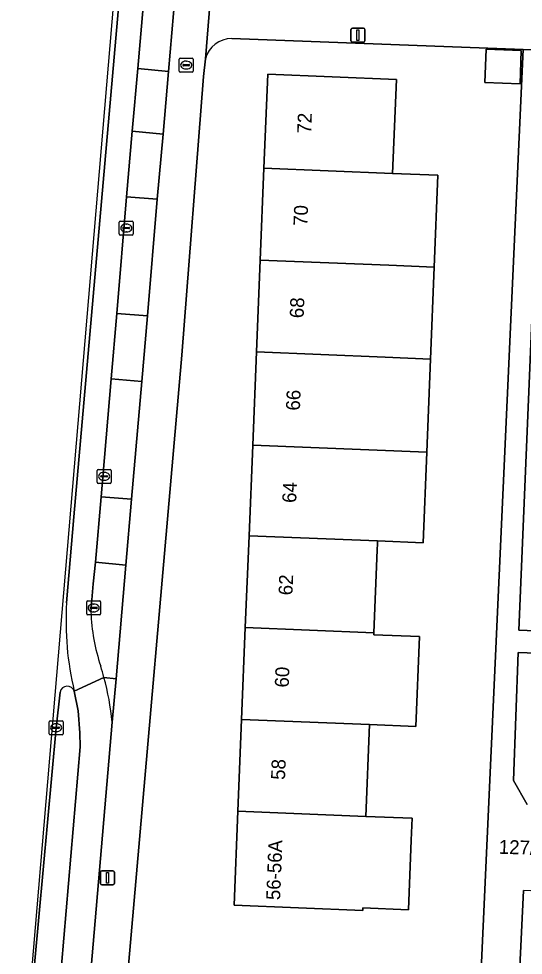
# Model space of a CAD drawing. Extents: x 161354 to 162026, y 386504 to 387460.
# Drawn here: x 161407.5 to 161443.6, y 387102.9 to 387170 of the extents above; entities that cross this region are included whole.
import ezdxf

# ---------------------------------------------------------------- set-up
doc = ezdxf.new("R2010")
doc.units = 0
for name, color, linetype in [('IMGEO_Berm_open', 7, 'Continuous'), ('IMGEO_Brandkraan', 7, 'Continuous'), ('IMGEO_Erf', 7, 'Continuous'), ('IMGEO_Fietspad_open', 7, 'Continuous'), ('IMGEO_Kolk', 7, 'Continuous'), ('IMGEO_Lichtmast', 7, 'Continuous'), ('IMGEO_Pand', 7, 'Continuous'), ('IMGEO_Pand_nummerreeks', 7, 'Continuous'), ('IMGEO_Parkeervlak_open', 7, 'Continuous'), ('IMGEO_Rijbaan_lokaal_gesloten', 7, 'Continuous'), ('IMGEO_Rijbaan_lokaal_open', 7, 'Continuous'), ('IMGEO_Verkeerseiland_open', 7, 'Continuous'), ('IMGEO_Voetpad_open', 7, 'Continuous')]:
    doc.layers.add(name, color=color, linetype=linetype)

msp = doc.modelspace()

# ---------------------------------------------------------------- linework, layer by layer
at = {"layer": 'IMGEO_Berm_open'}
for points in [[(161410.433, 387121.719), (161410.149, 387119.165), (161408.295, 387098.811), (161407.844, 387092.692), (161407.694, 387090.665), (161407.502, 387088.315), (161407.469, 387085.902)], [(161411.862, 387117.792), (161411.849, 387118.799), (161411.721, 387120.381), (161411.449, 387121.785)], [(161409.521, 387090.357), (161411.862, 387117.792)]]:
    msp.add_lwpolyline(points, dxfattribs=at)
msp.add_arc((161410.949, 387121.622), 0.525, 18.0688, 169.3647, dxfattribs=at)
at = {"layer": 'IMGEO_Brandkraan'}
for p, q in [((161418.973, 387166.239), (161418.973, 387167.091)), ((161419.048, 387167.165), (161419.9, 387167.165)), ((161419.974, 387167.091), (161419.974, 387166.239)), ((161419.232, 387166.659), (161419.232, 387166.671)), ((161419.67, 387166.622), (161419.272, 387166.622)), ((161419.275, 387166.708), (161419.673, 387166.708)), ((161419.484, 387166.385), (161419.459, 387166.385)), ((161419.461, 387166.945), (161419.486, 387166.945)), ((161419.716, 387166.671), (161419.716, 387166.659)), ((161419.9, 387166.165), (161419.048, 387166.165))]:
    msp.add_line(p, q, dxfattribs=at)
for points in [[(161418.973, 387166.239), (161418.973, 387167.091)], [(161419.048, 387167.165), (161419.9, 387167.165)], [(161419.974, 387167.091), (161419.974, 387166.239)], [(161419.9, 387166.165), (161419.048, 387166.165)]]:
    msp.add_lwpolyline(points, dxfattribs=at)
for centre, radius, start, end in [((161419.05, 387167.089), 0.0765, 91.55205, 178.44795), ((161419.05, 387167.089), 0.0765, 91.55205, 178.44795), ((161419.898, 387167.089), 0.0765, 1.55205, 88.44795), ((161419.898, 387167.089), 0.0765, 1.55205, 88.44795), ((161419.272, 387166.668), 0.0403, 85.87752, 175.75265), ((161419.269, 387166.658), 0.0366, 178.93798, 274.71019), ((161419.673, 387166.665), 0.043, 264.86636, 352.45326), ((161419.677, 387166.67), 0.0386, 1.73085, 96.63898), ((161419.05, 387166.241), 0.0765, 181.55205, 268.44795), ((161419.05, 387166.241), 0.0765, 181.55205, 268.44795), ((161419.898, 387166.241), 0.0765, 271.55205, 358.44795), ((161419.898, 387166.241), 0.0765, 271.55205, 358.44795)]:
    msp.add_arc(centre, radius, start, end, dxfattribs=at)
for centre, major_axis, ratio, start_param, end_param in [((161419.46, 387166.665), (-0.387, 0.002), 0.722429, 4.712389, 7.853982), ((161419.485, 387166.665), (-0.39, 0.002), 0.717154, 1.570796, 4.712389)]:
    msp.add_ellipse(centre, major_axis=major_axis, ratio=ratio, start_param=start_param, end_param=end_param, dxfattribs=at)
at = {"layer": 'IMGEO_Erf'}
for points in [[(161443.609, 387167.785), (161422.739, 387168.563)], [(161420.847, 387167.119), (161420.722, 387165.849), (161419.152, 387145.879), (161415.319, 387101.857), (161415.293, 387101.72), (161415.119, 387099.688), (161440.458, 387098.648), (161443.609, 387167.785)], [(161444.539, 387155.245), (161443.304, 387126.162), (161504.734, 387123.695)], [(161448.384, 387124.363), (161443.252, 387124.569), (161442.93, 387115.386), (161443.899, 387113.651)], [(161509.854, 387102.729), (161503.759, 387102.981), (161500, 387103.136), (161497.701, 387103.231), (161491.938, 387103.469), (161485.881, 387103.719), (161479.75, 387103.972), (161473.927, 387104.212), (161467.993, 387104.457), (161461.871, 387104.71), (161456.025, 387104.951), (161449.869, 387105.205), (161449.953, 387107.231), (161446.8, 387107.361), (161443.644, 387107.491), (161443.218, 387098.534), (161500, 387096.204), (161507.716, 387095.887)]]:
    msp.add_lwpolyline(points, dxfattribs=at)
for points in [[(161440.884, 387165.425), (161440.973, 387167.798), (161443.486, 387167.704), (161443.397, 387165.331)], [(161424.77, 387152.685), (161425.037, 387159.27), (161425.309, 387166.007), (161434.533, 387165.634), (161434.261, 387158.897), (161437.503, 387158.766), (161437.236, 387152.181), (161436.97, 387145.596), (161436.975, 387145.596), (161436.705, 387138.924), (161436.442, 387132.426), (161433.183, 387132.558), (161433.175, 387132.357), (161433.157, 387131.921), (161432.918, 387125.975), (161432.912, 387125.835), (161436.19, 387125.702), (161435.93, 387119.256), (161432.617, 387119.39), (161432.351, 387112.807), (161435.662, 387112.673), (161435.599, 387111.109), (161435.397, 387106.113), (161432.129, 387106.245), (161432.122, 387106.068), (161422.901, 387106.441), (161423.173, 387113.178), (161423.44, 387119.762), (161423.706, 387126.347), (161423.972, 387132.931), (161424.235, 387139.428), (161424.504, 387146.101)]]:
    msp.add_lwpolyline(points, close=True, dxfattribs=at)
msp.add_arc((161422.726, 387166.618), 1.945, 89.62291, 165.07982, dxfattribs=at)
at = {"layer": 'IMGEO_Fietspad_open'}
for points in [[(161413.579, 387122.77), (161411.449, 387121.785), (161411.721, 387120.381), (161411.849, 387118.799), (161411.862, 387117.792), (161409.521, 387090.357)], [(161408.465, 387085.71), (161410.37, 387084.917), (161410.934, 387086.343), (161411.488, 387088.382), (161412.432, 387099.18), (161414.172, 387119.563)]]:
    msp.add_lwpolyline(points, dxfattribs=at)
msp.add_arc((161393.481, 387117.395), 20.804, 5.98053, 14.97171, dxfattribs=at)
at = {"layer": 'IMGEO_Kolk'}
for p, q in [((161414.675, 387154.558), (161414.675, 387155.41)), ((161414.75, 387155.484), (161415.602, 387155.484)), ((161414.934, 387154.978), (161414.934, 387154.99)), ((161415.372, 387154.941), (161414.974, 387154.941)), ((161414.977, 387155.027), (161415.375, 387155.027)), ((161415.163, 387155.264), (161415.188, 387155.264)), ((161415.418, 387154.99), (161415.418, 387154.978)), ((161415.676, 387155.41), (161415.676, 387154.558)), ((161415.602, 387154.484), (161414.75, 387154.484)), ((161415.186, 387154.704), (161415.161, 387154.704)), ((161413.088, 387136.758), (161413.088, 387137.61)), ((161413.163, 387137.684), (161414.015, 387137.684)), ((161413.576, 387137.464), (161413.601, 387137.464)), ((161414.089, 387137.61), (161414.089, 387136.758)), ((161413.347, 387137.178), (161413.347, 387137.19)), ((161413.785, 387137.141), (161413.387, 387137.141)), ((161413.39, 387137.227), (161413.788, 387137.227)), ((161413.599, 387136.904), (161413.574, 387136.904)), ((161413.831, 387137.19), (161413.831, 387137.178)), ((161414.015, 387136.684), (161413.163, 387136.684)), ((161412.338, 387127.327), (161412.338, 387128.179)), ((161412.413, 387128.253), (161413.265, 387128.253)), ((161412.826, 387128.033), (161412.851, 387128.033)), ((161413.339, 387128.179), (161413.339, 387127.327)), ((161412.597, 387127.747), (161412.597, 387127.759)), ((161413.035, 387127.71), (161412.637, 387127.71)), ((161412.64, 387127.796), (161413.038, 387127.796)), ((161412.849, 387127.473), (161412.824, 387127.473)), ((161413.081, 387127.759), (161413.081, 387127.747)), ((161413.265, 387127.253), (161412.413, 387127.253)), ((161409.648, 387118.739), (161409.648, 387119.591)), ((161409.723, 387119.665), (161410.575, 387119.665)), ((161410.136, 387119.445), (161410.161, 387119.445)), ((161410.649, 387119.591), (161410.649, 387118.739)), ((161410.575, 387118.665), (161409.723, 387118.665)), ((161409.907, 387119.159), (161409.907, 387119.171)), ((161410.345, 387119.122), (161409.947, 387119.122)), ((161409.95, 387119.208), (161410.348, 387119.208)), ((161410.159, 387118.885), (161410.134, 387118.885)), ((161410.391, 387119.171), (161410.391, 387119.159))]:
    msp.add_line(p, q, dxfattribs=at)
for points in [[(161414.675, 387154.558), (161414.675, 387155.41)], [(161414.75, 387155.484), (161415.602, 387155.484)], [(161415.676, 387155.41), (161415.676, 387154.558)], [(161415.602, 387154.484), (161414.75, 387154.484)], [(161413.088, 387136.758), (161413.088, 387137.61)], [(161413.163, 387137.684), (161414.015, 387137.684)], [(161414.089, 387137.61), (161414.089, 387136.758)], [(161414.015, 387136.684), (161413.163, 387136.684)], [(161412.338, 387127.327), (161412.338, 387128.179)], [(161412.413, 387128.253), (161413.265, 387128.253)], [(161413.339, 387128.179), (161413.339, 387127.327)], [(161413.265, 387127.253), (161412.413, 387127.253)], [(161409.648, 387118.739), (161409.648, 387119.591)], [(161409.723, 387119.665), (161410.575, 387119.665)], [(161410.649, 387119.591), (161410.649, 387118.739)], [(161410.575, 387118.665), (161409.723, 387118.665)]]:
    msp.add_lwpolyline(points, dxfattribs=at)
for centre, radius, start, end in [((161414.752, 387155.408), 0.0765, 91.55205, 178.44795), ((161414.752, 387155.408), 0.0765, 91.55205, 178.44795), ((161414.974, 387154.987), 0.0403, 85.87752, 175.75265), ((161414.971, 387154.977), 0.0366, 178.93798, 274.71019), ((161415.375, 387154.984), 0.043, 264.86636, 352.45326), ((161415.379, 387154.989), 0.0386, 1.73085, 96.63898), ((161415.6, 387155.408), 0.0765, 1.55205, 88.44795), ((161415.6, 387155.408), 0.0765, 1.55205, 88.44795), ((161414.752, 387154.56), 0.0765, 181.55205, 268.44795), ((161414.752, 387154.56), 0.0765, 181.55205, 268.44795), ((161415.6, 387154.56), 0.0765, 271.55205, 358.44795), ((161415.6, 387154.56), 0.0765, 271.55205, 358.44795), ((161413.165, 387137.608), 0.0765, 91.55205, 178.44795), ((161413.165, 387137.608), 0.0765, 91.55205, 178.44795), ((161414.013, 387137.608), 0.0765, 1.55205, 88.44795), ((161414.013, 387137.608), 0.0765, 1.55205, 88.44795), ((161413.165, 387136.76), 0.0765, 181.55205, 268.44795), ((161413.165, 387136.76), 0.0765, 181.55205, 268.44795), ((161413.387, 387137.187), 0.0403, 85.87752, 175.75265), ((161413.384, 387137.177), 0.0366, 178.93798, 274.71019), ((161413.788, 387137.184), 0.043, 264.86636, 352.45326), ((161413.792, 387137.189), 0.0386, 1.73085, 96.63898), ((161414.013, 387136.76), 0.0765, 271.55205, 358.44795), ((161414.013, 387136.76), 0.0765, 271.55205, 358.44795), ((161412.415, 387128.177), 0.0765, 91.55205, 178.44795), ((161412.415, 387128.177), 0.0765, 91.55205, 178.44795), ((161413.263, 387128.177), 0.0765, 1.55205, 88.44795), ((161413.263, 387128.177), 0.0765, 1.55205, 88.44795), ((161412.637, 387127.756), 0.0403, 85.87752, 175.75265), ((161412.634, 387127.746), 0.0366, 178.93798, 274.71019), ((161413.038, 387127.753), 0.043, 264.86636, 352.45326), ((161413.042, 387127.758), 0.0386, 1.73085, 96.63898), ((161412.415, 387127.329), 0.0765, 181.55205, 268.44795), ((161412.415, 387127.329), 0.0765, 181.55205, 268.44795), ((161413.263, 387127.329), 0.0765, 271.55205, 358.44795), ((161413.263, 387127.329), 0.0765, 271.55205, 358.44795), ((161409.725, 387119.589), 0.0765, 91.55205, 178.44795), ((161409.725, 387119.589), 0.0765, 91.55205, 178.44795), ((161410.573, 387119.589), 0.0765, 1.55205, 88.44795), ((161410.573, 387119.589), 0.0765, 1.55205, 88.44795), ((161409.725, 387118.741), 0.0765, 181.55205, 268.44795), ((161409.725, 387118.741), 0.0765, 181.55205, 268.44795), ((161409.947, 387119.168), 0.0403, 85.87752, 175.75265), ((161409.944, 387119.158), 0.0366, 178.93798, 274.71019), ((161410.348, 387119.165), 0.043, 264.86636, 352.45326), ((161410.352, 387119.17), 0.0386, 1.73085, 96.63898), ((161410.573, 387118.741), 0.0765, 271.55205, 358.44795), ((161410.573, 387118.741), 0.0765, 271.55205, 358.44795)]:
    msp.add_arc(centre, radius, start, end, dxfattribs=at)
for centre, major_axis, ratio, start_param, end_param in [((161415.162, 387154.984), (-0.387, 0.002), 0.722429, 4.712389, 7.853982), ((161415.187, 387154.984), (-0.39, 0.002), 0.717154, 1.570796, 4.712389), ((161413.575, 387137.184), (-0.387, 0.002), 0.722429, 4.712389, 7.853982), ((161413.6, 387137.184), (-0.39, 0.002), 0.717154, 1.570796, 4.712389), ((161412.825, 387127.753), (-0.387, 0.002), 0.722429, 4.712389, 7.853982), ((161412.85, 387127.753), (-0.39, 0.002), 0.717154, 1.570796, 4.712389), ((161410.135, 387119.165), (-0.387, 0.002), 0.722429, 4.712389, 7.853982), ((161410.16, 387119.165), (-0.39, 0.002), 0.717154, 1.570796, 4.712389)]:
    msp.add_ellipse(centre, major_axis=major_axis, ratio=ratio, start_param=start_param, end_param=end_param, dxfattribs=at)
at = {"layer": 'IMGEO_Lichtmast'}
for p, q in [((161431.28, 387168.41), (161431.28, 387169.21)), ((161431.28, 387169.21), (161431.28, 387168.41)), ((161431.38, 387169.31), (161432.17, 387169.31)), ((161432.17, 387169.31), (161431.38, 387169.31)), ((161432.27, 387169.21), (161432.27, 387168.41)), ((161432.27, 387168.41), (161432.27, 387169.21)), ((161432.17, 387168.31), (161431.38, 387168.31)), ((161431.38, 387168.31), (161432.17, 387168.31)), ((161413.332, 387108.002), (161413.332, 387108.802)), ((161413.332, 387108.802), (161413.332, 387108.002)), ((161413.432, 387108.902), (161414.222, 387108.902)), ((161414.222, 387108.902), (161413.432, 387108.902)), ((161414.322, 387108.802), (161414.322, 387108.002)), ((161414.322, 387108.002), (161414.322, 387108.802)), ((161414.222, 387107.902), (161413.432, 387107.902)), ((161413.432, 387107.902), (161414.222, 387107.902))]:
    msp.add_line(p, q, dxfattribs=at)
for points in [[(161431.7, 387169.185), (161431.85, 387169.185), (161431.85, 387168.435), (161431.7, 387168.435), (161431.7, 387169.185)], [(161413.752, 387108.777), (161413.902, 387108.777), (161413.902, 387108.027), (161413.752, 387108.027), (161413.752, 387108.777)]]:
    msp.add_lwpolyline(points, dxfattribs=at)
for centre, start, end in [((161431.38, 387169.21), 90, 180), ((161431.38, 387169.21), 90, 180), ((161432.17, 387169.21), 0, 90), ((161432.17, 387169.21), 360, 90), ((161431.38, 387168.41), 180, 270), ((161431.38, 387168.41), 180, 270), ((161432.17, 387168.41), 270, 0), ((161432.17, 387168.41), 270, 0), ((161413.432, 387108.802), 90, 180), ((161413.432, 387108.802), 90, 180), ((161414.222, 387108.802), 0, 90), ((161414.222, 387108.802), 360, 90), ((161413.432, 387108.002), 180, 270), ((161413.432, 387108.002), 180, 270), ((161414.222, 387108.002), 270, 0), ((161414.222, 387108.002), 270, 0)]:
    msp.add_arc(centre, 0.1, start, end, dxfattribs=at)
at = {"layer": 'IMGEO_Pand'}
for points in [[(161443.397, 387165.331), (161443.486, 387167.704), (161440.973, 387167.798), (161440.884, 387165.425)], [(161434.261, 387158.897), (161434.533, 387165.634), (161425.309, 387166.007), (161425.037, 387159.27)], [(161434.261, 387158.897), (161425.037, 387159.27), (161424.77, 387152.685), (161433.994, 387152.312), (161437.236, 387152.181), (161437.503, 387158.766)], [(161437.236, 387152.181), (161433.994, 387152.312), (161424.77, 387152.685), (161424.504, 387146.101), (161433.728, 387145.728), (161436.97, 387145.596)], [(161436.975, 387145.596), (161436.97, 387145.596), (161433.728, 387145.728), (161424.504, 387146.101), (161424.235, 387139.428), (161436.705, 387138.924)], [(161436.705, 387138.924), (161424.235, 387139.428), (161423.972, 387132.931), (161433.183, 387132.558), (161436.442, 387132.426)], [(161433.183, 387132.558), (161423.972, 387132.931), (161423.706, 387126.347), (161432.918, 387125.975), (161433.157, 387131.921), (161433.175, 387132.357)], [(161436.19, 387125.702), (161432.912, 387125.835), (161432.918, 387125.975), (161423.706, 387126.347), (161423.44, 387119.762), (161432.617, 387119.39), (161435.93, 387119.256)], [(161432.617, 387119.39), (161423.44, 387119.762), (161423.173, 387113.178), (161432.351, 387112.807)], [(161435.599, 387111.109), (161435.662, 387112.673), (161432.351, 387112.807), (161423.173, 387113.178), (161422.901, 387106.441), (161432.122, 387106.068), (161432.129, 387106.245), (161435.397, 387106.113)]]:
    msp.add_lwpolyline(points, close=True, dxfattribs=at)
at = {"layer": 'IMGEO_Parkeervlak_open'}
for points in [[(161419.516, 387181.466), (161417.32, 387181.652), (161416.004, 387166.419), (161418.206, 387166.2)], [(161417.816, 387161.72), (161415.609, 387161.928), (161415.194, 387157.224), (161417.381, 387157.048)], [(161416.687, 387148.683), (161414.49, 387148.868), (161414.089, 387144.176), (161416.281, 387143.974)], [(161415.554, 387135.554), (161413.369, 387135.722), (161412.959, 387131.036), (161415.147, 387130.829)]]:
    msp.add_lwpolyline(points, close=True, dxfattribs=at)
at = {"layer": 'IMGEO_Rijbaan_lokaal_gesloten'}
for points in [[(161419.149, 387237.89), (161419.082, 387239.471), (161419.1, 387240.153), (161419.81, 387259.577), (161420.632, 387279.824), (161421.338, 387297.879), (161419.75, 387268.949), (161414.633, 387175.718), (161407.62, 387092.708)], [(161422.061, 387237.471), (161419.457, 387237.464), (161419.473, 387234.252), (161419.099, 387228.872), (161418.67, 387222.319), (161417.804, 387210.361), (161417.265, 387202.857), (161416.295, 387190.705), (161414.657, 387171.35), (161411.412, 387134.289), (161410.899, 387128.127)], [(161410.899, 387128.127), (161411.412, 387134.289), (161414.657, 387171.35), (161416.295, 387190.705), (161417.265, 387202.857), (161417.804, 387210.361), (161418.67, 387222.319), (161419.099, 387228.872), (161419.473, 387234.252), (161419.457, 387237.464)], [(161412.645, 387127.472), (161412.815, 387129.478), (161412.959, 387131.036), (161413.369, 387135.722), (161414.089, 387144.176), (161414.49, 387148.868), (161415.194, 387157.224), (161415.609, 387161.928), (161416.004, 387166.419), (161417.32, 387181.652)], [(161411.449, 387121.785), (161413.579, 387122.77)], [(161407.62, 387092.708), (161407.844, 387092.692), (161408.295, 387098.811), (161410.149, 387119.165), (161410.433, 387121.719)]]:
    msp.add_lwpolyline(points, dxfattribs=at)
for centre, radius, start, end in [((161432.251, 387126.784), 21.394, 176.40042, 193.51255), ((161432.251, 387126.784), 21.394, 176.40042, 193.51255), ((161426.381, 387127.929), 13.744, 181.90581, 198.4788), ((161391.258, 387116.729), 23.124, 15.14481, 17.21662), ((161410.949, 387121.622), 0.525, 18.0688, 169.3647)]:
    msp.add_arc(centre, radius, start, end, dxfattribs=at)
at = {"layer": 'IMGEO_Rijbaan_lokaal_open'}
for points in [[(161418.206, 387166.2), (161416.004, 387166.419), (161415.609, 387161.928), (161417.816, 387161.72)], [(161417.381, 387157.048), (161415.194, 387157.224), (161414.49, 387148.868), (161416.687, 387148.683)], [(161416.281, 387143.974), (161414.089, 387144.176), (161413.369, 387135.722), (161415.554, 387135.554)]]:
    msp.add_lwpolyline(points, close=True, dxfattribs=at)
for points in [[(161415.147, 387130.829), (161412.959, 387131.036), (161412.815, 387129.478), (161412.645, 387127.472)], [(161413.579, 387122.77), (161414.442, 387122.68), (161415.147, 387130.829)]]:
    msp.add_lwpolyline(points, dxfattribs=at)
for centre, radius, start, end in [((161426.381, 387127.929), 13.744, 181.90581, 198.4788), ((161391.258, 387116.729), 23.124, 15.14481, 17.21662)]:
    msp.add_arc(centre, radius, start, end, dxfattribs=at)
at = {"layer": 'IMGEO_Verkeerseiland_open'}
for points in [[(161414.442, 387122.68), (161413.579, 387122.77)], [(161414.172, 387119.563), (161414.442, 387122.68)]]:
    msp.add_lwpolyline(points, dxfattribs=at)
msp.add_arc((161393.481, 387117.395), 20.804, 5.98053, 14.97171, dxfattribs=at)
at = {"layer": 'IMGEO_Voetpad_open'}
for points in [[(161414.721, 387094.933), (161414.72, 387095.022), (161414.848, 387096.512), (161415.119, 387099.688), (161415.293, 387101.72), (161415.319, 387101.857), (161419.152, 387145.879), (161420.722, 387165.849), (161420.847, 387167.119), (161421.232, 387171.876), (161421.823, 387177.885), (161425.297, 387216.571), (161425.368, 387219.178), (161425.611, 387222.507)], [(161422.232, 387216.523), (161421.59, 387207.62), (161421.244, 387202.987), (161420.632, 387194.54), (161420.232, 387189.924), (161419.516, 387181.466), (161418.206, 387166.2), (161417.816, 387161.72), (161417.381, 387157.048), (161416.687, 387148.683), (161416.281, 387143.974), (161415.554, 387135.554), (161415.147, 387130.829), (161414.442, 387122.68), (161414.172, 387119.563), (161412.432, 387099.18)], [(161511.224, 387168.107), (161500, 387168.554), (161450.393, 387170.646), (161448.92, 387170.708), (161421.232, 387171.876), (161420.847, 387167.119)], [(161422.739, 387168.563), (161443.609, 387167.785), (161445.006, 387167.731), (161450.944, 387167.509), (161459.959, 387166.998), (161486.987, 387165.846)], [(161445.006, 387167.731), (161443.609, 387167.785), (161440.458, 387098.648)], [(161504.734, 387123.695), (161443.304, 387126.162), (161444.539, 387155.245)], [(161443.899, 387113.651), (161442.93, 387115.386), (161443.252, 387124.569), (161448.384, 387124.363)], [(161443.218, 387098.534), (161443.644, 387107.491)]]:
    msp.add_lwpolyline(points, dxfattribs=at)
msp.add_arc((161422.726, 387166.618), 1.945, 89.62291, 165.07982, dxfattribs=at)

# ---------------------------------------------------------------- texts
at = {"layer": 'IMGEO_Pand_nummerreeks'}
for s, rotation, p in [('72', 87.68504, (161428.419, 387161.737)), ('70', 87.68546, (161428.151, 387155.124)), ('68', 87.68546, (161427.884, 387148.506)), ('66', 87.68546, (161427.616, 387141.884)), ('64', 87.68546, (161427.349, 387135.266)), ('62', 87.68546, (161427.081, 387128.644)), ('60', 87.68546, (161426.814, 387122.032)), ('58', 87.68546, (161426.546, 387115.414)), ('56-56A', 87.68546, (161426.197, 387106.794)), ('127/G05', 358.36342, (161441.863, 387110.132))]:
    msp.add_text(s, height=1, rotation=rotation, dxfattribs=at).set_placement(p)

doc.saveas('drawing.dxf')
